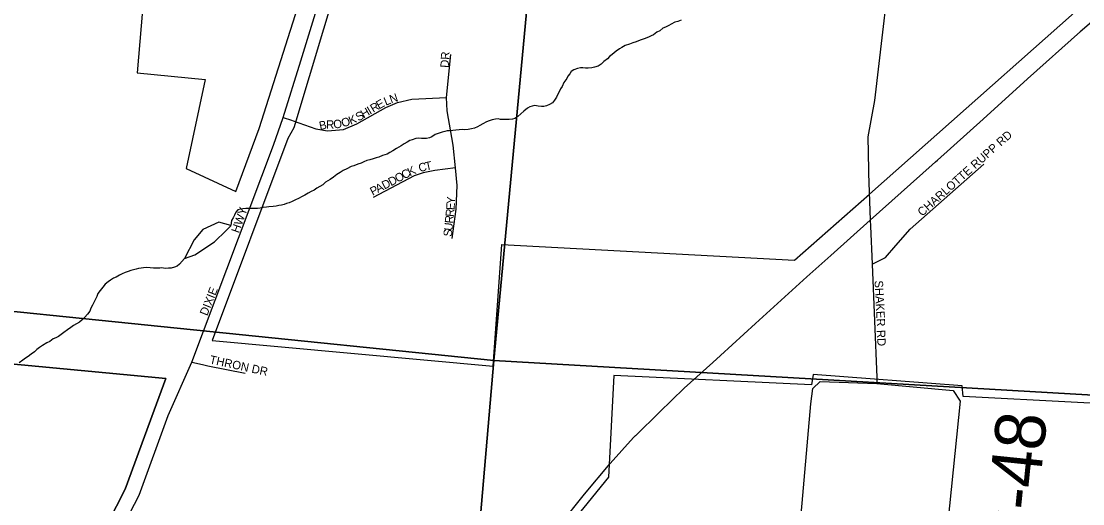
# Model space of a CAD drawing. Extents: x 0 to 1064, y 0 to 440.
# Drawn here: x 144.95 to 164.1, y 344.95 to 353.66 of the extents above; entities that cross this region are included whole.
import ezdxf

# ---------------------------------------------------------------- set-up
doc = ezdxf.new("R2010")
doc.units = 0
for name, color, linetype in [('GM_X_City_Street', 7, 'Continuous'), ('GM_X_City_Street_Text', 7, 'Continuous'), ('GM_X_Corporation', 7, 'Continuous'), ('GM_X_County_Road', 7, 'Continuous'), ('GM_X_County_Road_Text', 7, 'Continuous'), ('GM_X_Interstate_Route', 7, 'Continuous'), ('GM_X_Minor_River', 7, 'Continuous'), ('GM_X_Section', 7, 'Continuous'), ('GM_X_Township_Subdivision', 7, 'Continuous'), ('GM_X_Township_Subdivision_Text', 7, 'Continuous')]:
    doc.layers.add(name, color=color, linetype=linetype)

msp = doc.modelspace()

# ---------------------------------------------------------------- linework, layer by layer
at = {"layer": 'GM_X_City_Street'}
for points in [[(146.167, 343.531), (146.43, 343.968), (146.747, 344.464), (147.075, 345.106), (147.6, 346.544), (148.029, 347.504), (149.498, 351.425), (149.677, 351.921), (149.996, 352.945), (150.473, 354.519), (150.788, 355.577), (150.93, 356.057), (151.072, 356.539), (151.294, 357.387), (151.952, 359.917), (152.184, 360.77), (152.356, 361.359), (152.588, 362.124), (152.881, 362.787)], [(149.677, 351.921), (149.825, 351.873)], [(160.3, 349.277), (160.542, 349.395), (160.729, 349.611), (160.99, 349.91), (162.32, 351.081)], [(160.272, 349.963), (160.272, 349.963), (160.3, 349.277), (160.385, 347.229), (160.385, 347.229)], [(148.029, 347.504), (148.22, 347.462)]]:
    msp.add_lwpolyline(points, dxfattribs=at)
at = {"layer": 'GM_X_Corporation'}
for points in [[(137.845, 357.283), (147.342, 356.272), (147.041, 352.728), (148.269, 352.608), (147.925, 351.002), (148.818, 350.587), (149.243, 351.724), (150.157, 354.6), (150.585, 356.05), (150.956, 357.459), (151.62, 359.976), (152.039, 361.446), (152.275, 362.226), (152.412, 362.765), (152.803, 363.274), (153.212, 363.898), (153.448, 364.297), (153.56, 364.591), (150.902, 364.743), (144.465, 368.097)], [(157.616, 367.5), (157.246, 364.971), (154.302, 365.008), (153.941, 364.059), (153.681, 363.62), (153.288, 362.956), (153, 362.605), (152.822, 362.043), (152.56, 361.282), (152.146, 359.832), (151.482, 357.316), (151.107, 356.002), (150.679, 354.444), (149.865, 351.74), (149.759, 351.546), (148.396, 347.897), (153.464, 347.432), (153.618, 349.632), (158.902, 349.345), (160.253, 350.541), (165.169, 354.905), (163.363, 355.03), (164.123, 363.014)], [(134.991, 366.199), (137.104, 366.763), (138.634, 367.219), (138.551, 366.172), (137.845, 357.283), (137.107, 348.196), (147.559, 347.214), (147.344, 346.639), (146.824, 345.215), (146.51, 344.6)], [(146.51, 344.6), (146.824, 345.215), (147.344, 346.639), (147.559, 347.214), (137.107, 348.196)], [(169.996, 343.513), (170.195, 346.453), (161.943, 346.888), (161.927, 347.079), (159.236, 347.285), (159.207, 347.096), (155.643, 347.267), (155.542, 345.43), (154.208, 343.785)]]:
    msp.add_lwpolyline(points, dxfattribs=at)
at = {"layer": 'GM_X_County_Road'}
for points in [[(160.701, 355.273), (160.347, 352.231), (160.226, 351.572), (160.237, 350.981)], [(160.237, 350.981), (160.237, 350.959), (160.238, 350.916), (160.268, 350.072), (160.272, 349.963)], [(158.504, 339.014), (158.548, 339.306), (159.195, 346.756), (159.233, 347.029), (159.364, 347.159), (160.389, 347.12)], [(160.385, 347.229), (160.389, 347.12), (161.765, 346.993), (161.893, 346.801), (161.504, 343.02)]]:
    msp.add_lwpolyline(points, dxfattribs=at)
at = {"layer": 'GM_X_Interstate_Route'}
for points in [[(161.445, 351.121), (161.484, 351.155), (162.308, 351.893), (163.106, 352.623), (164.064, 353.477), (164.058, 353.477), (164.923, 354.224), (165.634, 354.859), (165.793, 354.997)], [(157.426, 347.501), (157.565, 347.627), (158.196, 348.203), (159.124, 349.045), (159.557, 349.431), (160.268, 350.072), (161.387, 351.068), (161.445, 351.121)], [(156.036, 346.184), (156.464, 346.606), (156.91, 347.034), (157.425, 347.5), (157.426, 347.501)], [(153.244, 342.696), (153.246, 342.698), (153.744, 343.348), (154.213, 343.982), (154.661, 344.555), (155.11, 345.122), (155.577, 345.677), (155.999, 346.148), (156.033, 346.182), (156.036, 346.184)]]:
    msp.add_lwpolyline(points, dxfattribs=at)
at = {"layer": 'GM_X_Minor_River'}
for points in [[(156.859, 353.68), (156.798, 353.657), (156.743, 353.646), (156.675, 353.611), (156.632, 353.587), (156.571, 353.552), (156.528, 353.535), (156.472, 353.487), (156.417, 353.464), (156.356, 353.417), (156.313, 353.4), (156.264, 353.376), (156.19, 353.342), (156.117, 353.319), (156.043, 353.29), (155.982, 353.273), (155.921, 353.25), (155.848, 353.221), (155.786, 353.186), (155.743, 353.163), (155.682, 353.122), (155.614, 353.062), (155.564, 353.027), (155.527, 352.985), (155.459, 352.932), (155.415, 352.884), (155.36, 352.849), (155.293, 352.832), (155.244, 352.821), (155.177, 352.816), (155.129, 352.817), (155.08, 352.818), (155.038, 352.819), (154.983, 352.808), (154.922, 352.785), (154.873, 352.756), (154.847, 352.714), (154.81, 352.672), (154.791, 352.63), (154.741, 352.558), (154.709, 352.486), (154.678, 352.444), (154.652, 352.39), (154.627, 352.336), (154.607, 352.288), (154.57, 352.234), (154.532, 352.186), (154.483, 352.157), (154.428, 352.133), (154.379, 352.122)], [(154.379, 352.122), (154.337, 352.123), (154.276, 352.131), (154.216, 352.138), (154.167, 352.127), (154.124, 352.116), (154.081, 352.092), (154.019, 352.039), (153.964, 351.992), (153.908, 351.944), (153.853, 351.903), (153.81, 351.892), (153.755, 351.887), (153.713, 351.888), (153.64, 351.889), (153.597, 351.89), (153.555, 351.897), (153.506, 351.892), (153.445, 351.881), (153.39, 351.864), (153.342, 351.847), (153.28, 351.812), (153.225, 351.777), (153.182, 351.753), (153.127, 351.73), (153.072, 351.719), (153.011, 351.708), (152.95, 351.703), (152.902, 351.705), (152.853, 351.7), (152.792, 351.695), (152.737, 351.69), (152.677, 351.685), (152.634, 351.68), (152.591, 351.669), (152.542, 351.658), (152.469, 351.635), (152.42, 351.618), (152.359, 351.576), (152.316, 351.559), (152.261, 351.542), (152.218, 351.543), (152.17, 351.544), (152.121, 351.551), (152.067, 351.546), (152.005, 351.523), (151.963, 351.506), (151.913, 351.477), (151.858, 351.448), (151.803, 351.412), (151.76, 351.389), (151.717, 351.365), (151.655, 351.324), (151.6, 351.289), (151.551, 351.26), (151.465, 351.237), (151.398, 351.208), (151.355, 351.197), (151.3, 351.18), (151.239, 351.157), (151.184, 351.146), (151.129, 351.123), (151.08, 351.1), (151.019, 351.083), (150.951, 351.054), (150.902, 351.037), (150.823, 350.996), (150.755, 350.967), (150.706, 350.931), (150.644, 350.896), (150.583, 350.849), (150.521, 350.802), (150.441, 350.755), (150.392, 350.707), (150.336, 350.678), (150.281, 350.649), (150.232, 350.613), (150.177, 350.59), (150.127, 350.555), (150.066, 350.52), (150.017, 350.496), (149.949, 350.461), (149.9, 350.438), (149.839, 350.409), (149.784, 350.38), (149.735, 350.369), (149.692, 350.352), (149.643, 350.34), (149.595, 350.335), (149.546, 350.324), (149.497, 350.319), (149.418, 350.309), (149.375, 350.304), (149.315, 350.299), (149.26, 350.288), (149.211, 350.283), (149.156, 350.278), (149.083, 350.28), (149.041, 350.281), (148.999, 350.281), (148.944, 350.277)], [(148.944, 350.277), (148.901, 350.271), (148.858, 350.254), (148.821, 350.212), (148.796, 350.158), (148.77, 350.11), (148.745, 350.062), (148.731, 349.971)], [(148.731, 349.971), (148.514, 350.031), (148.226, 349.903), (148.07, 349.712), (147.893, 349.375), (148.083, 349.444)], [(148.645, 349.883), (148.731, 349.965)], [(148.083, 349.444), (148.433, 349.68), (148.645, 349.883)], [(147.893, 349.375), (147.805, 349.274), (147.762, 349.238), (147.713, 349.221), (147.652, 349.204), (147.604, 349.205), (147.543, 349.2), (147.488, 349.208), (147.446, 349.203), (147.385, 349.204), (147.337, 349.205), (147.276, 349.212), (147.209, 349.214), (147.155, 349.209), (147.112, 349.204), (147.063, 349.199), (147.021, 349.187), (146.972, 349.176), (146.923, 349.159), (146.88, 349.142), (146.825, 349.125), (146.77, 349.102), (146.721, 349.078), (146.659, 349.043), (146.61, 349.02), (146.561, 348.985), (146.518, 348.955), (146.462, 348.914), (146.419, 348.86), (146.375, 348.8), (146.331, 348.746), (146.312, 348.692), (146.28, 348.632), (146.255, 348.584), (146.236, 348.536), (146.204, 348.482), (146.185, 348.427), (146.141, 348.374), (146.097, 348.32), (146.048, 348.272), (145.998, 348.231), (145.943, 348.196), (145.894, 348.166), (145.844, 348.131), (145.783, 348.09), (145.715, 348.042), (145.666, 348.007), (145.623, 347.971), (145.573, 347.948), (145.524, 347.925), (145.463, 347.878), (145.408, 347.855), (145.334, 347.808), (145.278, 347.772), (145.229, 347.737), (145.186, 347.695), (145.13, 347.648), (145.074, 347.606), (145.025, 347.577), (144.976, 347.542), (144.908, 347.495)]]:
    msp.add_lwpolyline(points, dxfattribs=at)
at = {"layer": 'GM_X_Section'}
for points in [[(154.997, 363.776), (153.477, 347.535), (137.209, 349.195), (138.525, 365.403)], [(171.779, 362.681), (170.322, 346.561), (153.477, 347.535), (154.997, 363.776)], [(137.209, 349.195), (153.477, 347.535), (152.078, 331.274), (135.619, 332.573)], [(153.477, 347.535), (170.322, 346.561), (168.83, 330.174), (152.078, 331.274)]]:
    msp.add_lwpolyline(points, close=True, dxfattribs=at)
at = {"layer": 'GM_X_Township_Subdivision'}
for points in [[(152.724, 349.741), (152.795, 350.27), (152.812, 350.695), (152.782, 351.017), (152.74, 351.422), (152.634, 352.045), (152.622, 352.284), (152.702, 353.061)], [(149.825, 351.873), (149.856, 351.863), (150.261, 351.72), (150.473, 351.681), (150.762, 351.709), (151.005, 351.808), (151.528, 352.105), (151.738, 352.193), (151.994, 352.257), (152.622, 352.284)], [(152.782, 351.017), (152.41, 350.967), (152.198, 350.926), (152.038, 350.871), (151.299, 350.48)], [(148.22, 347.462), (148.313, 347.441), (148.988, 347.306)]]:
    msp.add_lwpolyline(points, dxfattribs=at)

# ---------------------------------------------------------------- texts
at = {"layer": 'GM_X_City_Street_Text'}
for s, height, rotation, p in [('CHARLOTTE RUPP RD', 0.15152, 41.6333, (161.204, 350.131)), ('HWY', 0.1515, 70.4597, (148.876, 349.826)), ('DIXIE', 0.1515, 68.2007, (148.303, 348.333)), ('SHAKER', 0.1515, 273.0648, (160.345, 348.978)), ('RD', 0.1515, 273.0116, (160.385, 348.084))]:
    msp.add_text(s, height=height, rotation=rotation, dxfattribs=at).set_placement(p)
at = {"layer": 'GM_X_County_Road_Text'}
msp.add_text('C-48', height=0.9091, rotation=84.1533, dxfattribs=at).set_placement((163.194, 343.935))
at = {"layer": 'GM_X_Township_Subdivision_Text'}
for s, height, rotation, p in [('DR', 0.1515, 86.8215, (152.661, 352.818)), ('L', 0.152, 22.3697, (151.527, 352.135)), ('N', 0.152, 19.1054, (151.623, 352.175)), ('H', 0.152, 30.4391, (151.127, 351.905)), ('I', 0.152, 30.4905, (151.242, 351.973)), ('R', 0.152, 30.4851, (151.3, 352.007)), ('E', 0.152, 29.7313, (151.403, 352.067)), ('O', 0.152, 7.0306, (150.588, 351.723)), ('O', 0.152, 17.06, (150.749, 351.745)), ('K', 0.152, 23.0251, (150.893, 351.79)), ('S', 0.152, 29.7901, (151.033, 351.851)), ('B', 0.152, 11.8862, (150.34, 351.697)), ('R', 0.152, 0.3886, (150.449, 351.721)), ('T', 0.152, 12.1673, (152.252, 350.964)), ('O', 0.152, 27.6893, (151.738, 350.744)), ('C', 0.152, 27.7074, (151.856, 350.805)), ('K', 0.152, 25.4314, (151.961, 350.861)), ('C', 0.152, 12.9345, (152.135, 350.937)), ('D', 0.152, 27.6893, (151.502, 350.62)), ('D', 0.152, 27.709, (151.62, 350.681)), ('P', 0.152, 27.7255, (151.29, 350.508)), ('A', 0.152, 27.6893, (151.384, 350.558)), ('E', 0.152, 85.7738, (152.765, 350.248)), ('Y', 0.152, 86.5814, (152.773, 350.357)), ('R', 0.152, 84.2057, (152.752, 350.124)), ('U', 0.152, 84.0216, (152.726, 349.872)), ('R', 0.152, 84.0275, (152.74, 350.005)), ('S', 0.152, 84.0067, (152.715, 349.766)), ('THRON DR', 0.1515, 347.7358, (148.336, 347.484))]:
    msp.add_text(s, height=height, rotation=rotation, dxfattribs=at).set_placement(p)

doc.saveas('drawing.dxf')
